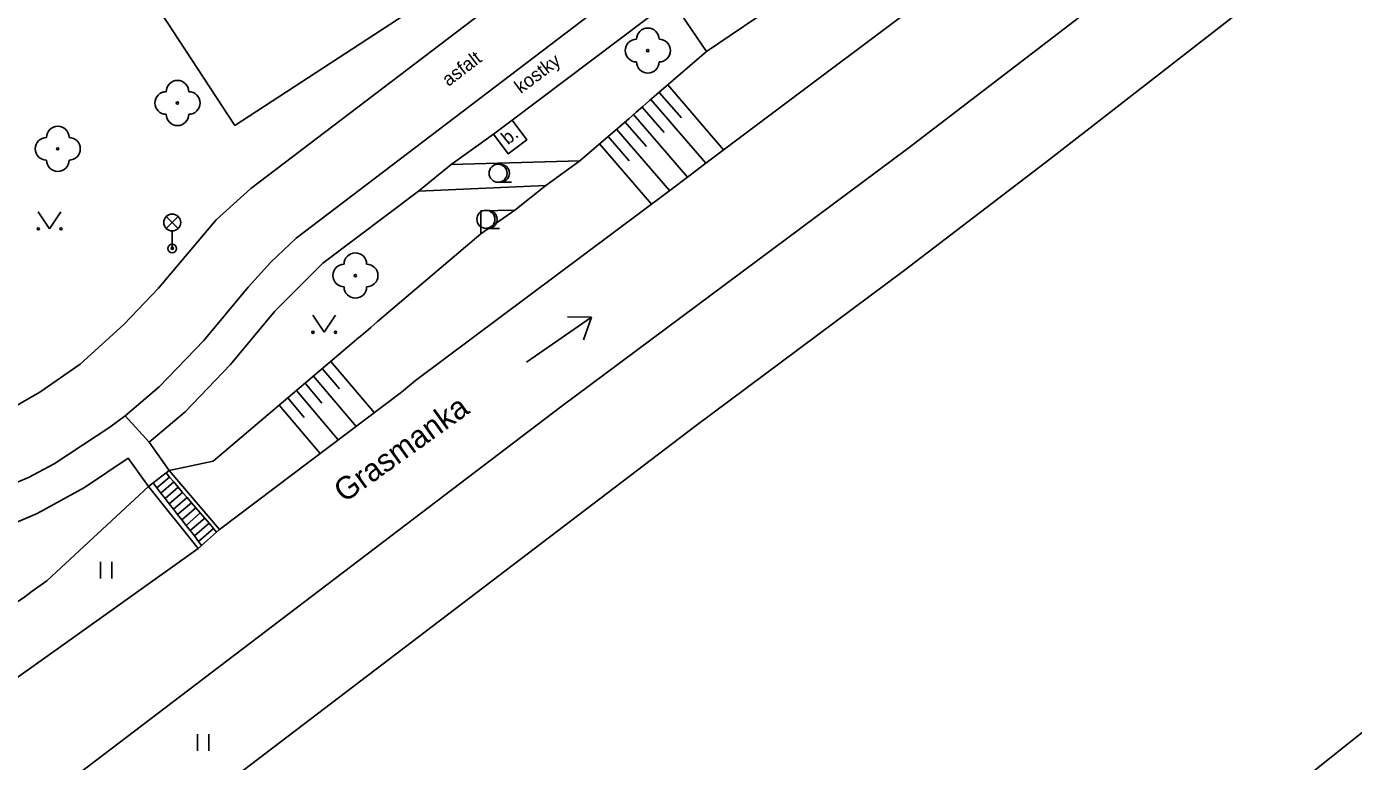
# Model space of a CAD drawing. Extents: x -493753 to -49290, y -1127285 to -112654.
# Drawn here: x -493076.6 to -493017.9, y -1126683.6 to -1126651 of the extents above; entities that cross this region are included whole.
import ezdxf

# ---------------------------------------------------------------- set-up
doc = ezdxf.new("R2010")
doc.units = 0
for name, color, linetype in [('Vrstva 10', 7, 'Continuous'), ('Vrstva 11', 7, 'Continuous'), ('Vrstva 14', 7, 'Continuous'), ('Vrstva 15', 7, 'Continuous'), ('Vrstva 22', 7, 'Continuous'), ('Vrstva 23', 7, 'Continuous'), ('Vrstva 33', 7, 'Continuous'), ('Vrstva 36', 7, 'Continuous'), ('Vrstva 40', 7, 'Continuous'), ('Vrstva 45', 7, 'Continuous')]:
    doc.layers.add(name, color=color, linetype=linetype)

msp = doc.modelspace()

# ---------------------------------------------------------------- linework, layer by layer
at = {"layer": 'Vrstva 10'}
for p, q in [((-493048.07, -1126649.87), (-493055.13, -1126655.18)), ((-493046.52, -1126652.14), (-493048.07, -1126649.87)), ((-493043.2, -1126649.89), (-493046.52, -1126652.14)), ((-493055.96, -1126655.8), (-493057.83, -1126657.14)), ((-493069.03, -1126674.15), (-493071.23, -1126671.4))]:
    msp.add_line(p, q, dxfattribs=at)
for points in [[(-493067.41, -1126655.41), (-493054.02, -1126646.68), (-493056.34, -1126643.18)], [(-493050.64, -1126645.98), (-493066.7, -1126658.2), (-493068.24, -1126659.6), (-493070.79, -1126662.62), (-493072.32, -1126664.22), (-493074.26, -1126665.98), (-493076.05, -1126667.22), (-493077.78, -1126668.22), (-493079.87, -1126669.13), (-493081.66, -1126669.78)], [(-493071.78, -1126648.73), (-493067.41, -1126655.41)], [(-493055.96, -1126655.8), (-493055.31, -1126656.67), (-493054.48, -1126656.05), (-493055.13, -1126655.18)], [(-493057.83, -1126657.14), (-493059.27, -1126658.32)], [(-493059.27, -1126658.32), (-493063.51, -1126661.51), (-493065.64, -1126663.63), (-493067.6, -1126666), (-493069.6, -1126668.09), (-493071.2, -1126669.44), (-493070.32, -1126670.69)], [(-493071.23, -1126671.4), (-493072.13, -1126670.15), (-493074.07, -1126671.44), (-493076.16, -1126672.6), (-493078.04, -1126673.39), (-493079.48, -1126673.95)], [(-493070.32, -1126670.69), (-493068.09, -1126673.3)]]:
    msp.add_lwpolyline(points, dxfattribs=at)
at = {"layer": 'Vrstva 11'}
for p, q in [((-493064.69, -1126660.41), (-493049, -1126648.46)), ((-493055.13, -1126655.18), (-493055.96, -1126655.8)), ((-493065.82, -1126661.47), (-493064.69, -1126660.41)), ((-493066.81, -1126662.57), (-493065.82, -1126661.47)), ((-493068.78, -1126664.93), (-493066.81, -1126662.57)), ((-493070.76, -1126666.99), (-493068.78, -1126664.93)), ((-493072.27, -1126668.27), (-493070.76, -1126666.99)), ((-493072.94, -1126668.78), (-493072.27, -1126668.27)), ((-493071.2, -1126669.44), (-493072.27, -1126668.27)), ((-493075.41, -1126670.4), (-493072.94, -1126668.78)), ((-493076.55, -1126671), (-493075.41, -1126670.4)), ((-493079.29, -1126672.15), (-493076.55, -1126671)), ((-493070.86, -1126671.46), (-493070.3, -1126670.98)), ((-493070.11, -1126671.2), (-493070.68, -1126671.69)), ((-493070.49, -1126671.93), (-493069.91, -1126671.43)), ((-493069.72, -1126671.66), (-493070.31, -1126672.17)), ((-493070.12, -1126672.41), (-493069.52, -1126671.89)), ((-493069.33, -1126672.12), (-493069.94, -1126672.64)), ((-493069.75, -1126672.88), (-493069.13, -1126672.35)), ((-493068.94, -1126672.57), (-493069.57, -1126673.12)), ((-493069.39, -1126673.35), (-493068.74, -1126672.8)), ((-493068.55, -1126673.03), (-493069.2, -1126673.59)), ((-493069.02, -1126673.83), (-493068.35, -1126673.26))]:
    msp.add_line(p, q, dxfattribs=at)
for points in [[(-493031.32, -1126656.9), (-493023.17, -1126650.58)], [(-493037.76, -1126661.83), (-493031.32, -1126656.9)], [(-493047.03, -1126668.74), (-493037.76, -1126661.83)], [(-493069.56, -1126685.89), (-493047.03, -1126668.74)], [(-493070.32, -1126670.69), (-493070.45, -1126670.8), (-493071.02, -1126671.24), (-493071.23, -1126671.4)], [(-493068.22, -1126673.42), (-493068.35, -1126673.26), (-493068.55, -1126673.03), (-493068.74, -1126672.8), (-493068.94, -1126672.57), (-493069.13, -1126672.35), (-493069.33, -1126672.12), (-493069.52, -1126671.89), (-493069.72, -1126671.66), (-493069.91, -1126671.43), (-493070.11, -1126671.2), (-493070.3, -1126670.98), (-493070.45, -1126670.8)], [(-493071.02, -1126671.24), (-493070.86, -1126671.46), (-493070.68, -1126671.69), (-493070.49, -1126671.93), (-493070.31, -1126672.17), (-493070.12, -1126672.41), (-493069.94, -1126672.64), (-493069.75, -1126672.88), (-493069.57, -1126673.12), (-493069.39, -1126673.35), (-493069.2, -1126673.59), (-493069.02, -1126673.83), (-493068.88, -1126674.02)], [(-493010.29, -1126676.56), (-493036.05, -1126697.08)]]:
    msp.add_lwpolyline(points, dxfattribs=at)
at = {"layer": 'Vrstva 14'}
for p, q in [((-493053.63, -1126658.07), (-493055.01, -1126659.17)), ((-493068.37, -1126670.28), (-493062.31, -1126665.14)), ((-493070.32, -1126670.69), (-493068.37, -1126670.28)), ((-493075.73, -1126675.57), (-493071.23, -1126671.4))]:
    msp.add_line(p, q, dxfattribs=at)
for points in [[(-493089.62, -1126694.8), (-493086.34, -1126692.42), (-493085.72, -1126691.92), (-493080.25, -1126688), (-493075.98, -1126685.38), (-493052.97, -1126667.87), (-493037.61, -1126656.43), (-493019.04, -1126642.21), (-493007.33, -1126633.97), (-492989.97, -1126620.99), (-492975.2, -1126609.75), (-492962.91, -1126600.21), (-492959, -1126598.1)], [(-493068.09, -1126673.3), (-493060.02, -1126667.22), (-493059.41, -1126666.7), (-493048.15, -1126658.29), (-493047.25, -1126657.61), (-493046.61, -1126657.13), (-493034.04, -1126647.7), (-493033.4, -1126647.22), (-493017.32, -1126635.15), (-493016.69, -1126634.67), (-493003.61, -1126624.85)], [(-493046.52, -1126652.14), (-493048.73, -1126654.05), (-493049.04, -1126654.31), (-493049.34, -1126654.57), (-493049.64, -1126654.83), (-493049.95, -1126655.1), (-493052.13, -1126656.98)], [(-493056.51, -1126660.22), (-493061.09, -1126664.1), (-493061.39, -1126664.36), (-493061.7, -1126664.62), (-493062, -1126664.88), (-493062.31, -1126665.14)], [(-493068.09, -1126673.3), (-493068.22, -1126673.42), (-493068.88, -1126674.02), (-493069.03, -1126674.15)], [(-493094.27, -1126692.14), (-493090.27, -1126689.3), (-493089.63, -1126688.82), (-493075.77, -1126678.95), (-493075.12, -1126678.49), (-493069.03, -1126674.15)], [(-493075.73, -1126675.57), (-493076.38, -1126676.04), (-493076.71, -1126676.28), (-493077.03, -1126676.51), (-493077.36, -1126676.74), (-493077.68, -1126676.98), (-493079.53, -1126678.31)]]:
    msp.add_lwpolyline(points, dxfattribs=at)
at = {"layer": 'Vrstva 15'}
for p, q in [((-493048.23, -1126653.62), (-493045.76, -1126656.49)), ((-493048.99, -1126654.27), (-493046.55, -1126657.09)), ((-493048.61, -1126653.95), (-493047.63, -1126655.08)), ((-493049.75, -1126654.93), (-493047.36, -1126657.7)), ((-493049.37, -1126654.6), (-493048.4, -1126655.72)), ((-493050.51, -1126655.58), (-493048.16, -1126658.3)), ((-493050.13, -1126655.25), (-493049.18, -1126656.35)), ((-493050.88, -1126655.9), (-493049.95, -1126656.98)), ((-493051.26, -1126656.23), (-493048.96, -1126658.9)), ((-493063.54, -1126666.18), (-493062.77, -1126667.08)), ((-493063.16, -1126665.86), (-493061.23, -1126668.13)), ((-493063.92, -1126666.51), (-493062.03, -1126668.74)), ((-493064.68, -1126667.15), (-493062.83, -1126669.34)), ((-493064.3, -1126666.83), (-493063.55, -1126667.71)), ((-493065.44, -1126667.8), (-493063.63, -1126669.94)), ((-493065.06, -1126667.48), (-493064.33, -1126668.34))]:
    msp.add_line(p, q, dxfattribs=at)
at = {"layer": 'Vrstva 22'}
for centre in [(-493049.12, -1126652.1), (-493069.95, -1126654.42), (-493075.25, -1126656.45), (-493062.07, -1126662.06)]:
    msp.add_circle(centre, 0.05, dxfattribs=at)
for centre, start, end in [((-493049.12, -1126651.6), 0, 180), ((-493049.62, -1126652.1), 90, 270), ((-493048.62, -1126652.1), 270, 90), ((-493049.12, -1126652.6), 180, 0), ((-493069.95, -1126653.92), 0, 180), ((-493070.45, -1126654.42), 90, 270), ((-493069.45, -1126654.42), 270, 90), ((-493069.95, -1126654.92), 180, 0), ((-493075.25, -1126655.95), 0, 180), ((-493075.75, -1126656.45), 90, 270), ((-493074.75, -1126656.45), 270, 90), ((-493075.25, -1126656.95), 180, 0), ((-493062.07, -1126661.56), 0, 180), ((-493062.57, -1126662.06), 90, 270), ((-493061.57, -1126662.06), 270, 90), ((-493062.07, -1126662.56), 180, 0)]:
    msp.add_arc(centre, 0.5, start, end, dxfattribs=at)
at = {"layer": 'Vrstva 23'}
for p, q in [((-493052.13, -1126656.98), (-493057.83, -1126657.14)), ((-493053.63, -1126658.07), (-493052.13, -1126656.98)), ((-493059.27, -1126658.32), (-493053.63, -1126658.07)), ((-493056.51, -1126660.22), (-493055.01, -1126659.17)), ((-493055.01, -1126659.17), (-493056.51, -1126659.19)), ((-493056.51, -1126659.19), (-493056.51, -1126660.22))]:
    msp.add_line(p, q, dxfattribs=at)
at = {"layer": 'Vrstva 33'}
for p, q in [((-493070.445, -1126659.445), (-493069.915, -1126659.975)), ((-493070.445, -1126659.975), (-493069.915, -1126659.445)), ((-493070.18, -1126660.86), (-493070.18, -1126660.085))]:
    msp.add_line(p, q, dxfattribs=at)
for centre, radius in [((-493070.18, -1126659.71), 0.375), ((-493070.18, -1126660.86), 0.19), ((-493070.18, -1126660.86), 0.05)]:
    msp.add_circle(centre, radius, dxfattribs=at)
at = {"layer": 'Vrstva 36'}
for p, q in [((-493055.75, -1126657.93), (-493055.65, -1126657.93)), ((-493055.65, -1126657.93), (-493055.15, -1126657.93)), ((-493076.11, -1126659.24), (-493075.61, -1126659.99)), ((-493075.61, -1126659.99), (-493075.11, -1126659.24)), ((-493056.29, -1126659.97), (-493056.19, -1126659.97)), ((-493056.19, -1126659.97), (-493055.69, -1126659.97)), ((-493063.95, -1126663.82), (-493063.45, -1126664.57)), ((-493063.45, -1126664.57), (-493062.95, -1126663.82)), ((-493073.36, -1126675.48), (-493073.36, -1126674.73)), ((-493072.86, -1126675.48), (-493072.86, -1126674.73)), ((-493069.06, -1126683.11), (-493069.06, -1126682.36)), ((-493068.56, -1126683.11), (-493068.56, -1126682.36))]:
    msp.add_line(p, q, dxfattribs=at)
for centre, radius in [((-493055.75, -1126657.53), 0.4), ((-493056.29, -1126659.57), 0.4), ((-493076.11, -1126659.99), 0.05), ((-493075.11, -1126659.99), 0.05), ((-493063.95, -1126664.57), 0.05), ((-493062.95, -1126664.57), 0.05)]:
    msp.add_circle(centre, radius, dxfattribs=at)
for centre in [(-493055.65, -1126657.53), (-493056.19, -1126659.57)]:
    msp.add_arc(centre, 0.4, 259.69515, 97.18076, dxfattribs=at)
at = {"layer": 'Vrstva 45'}
for p, q in [((-493054.488, -1126665.893), (-493051.61, -1126663.9)), ((-493052.678, -1126663.884), (-493051.61, -1126663.9)), ((-493051.61, -1126663.9), (-493051.971, -1126664.906))]:
    msp.add_line(p, q, dxfattribs=at)

# ---------------------------------------------------------------- texts
at = {"layer": 'Vrstva 40'}
for s, rotation, p in [('asfalt', 37.28934, (-493057.949, -1126653.711)), ('kostky', 36.94773, (-493054.742, -1126654.032)), ('b.', 38.37886, (-493055.317, -1126656.298))]:
    msp.add_text(s, height=0.6, rotation=rotation, dxfattribs=at).set_placement(p)
at = {"layer": 'Vrstva 45'}
msp.add_text('Grasmanka', height=1, rotation=35.73879, dxfattribs=at).set_placement((-493062.56, -1126672.146))

doc.saveas('drawing.dxf')
